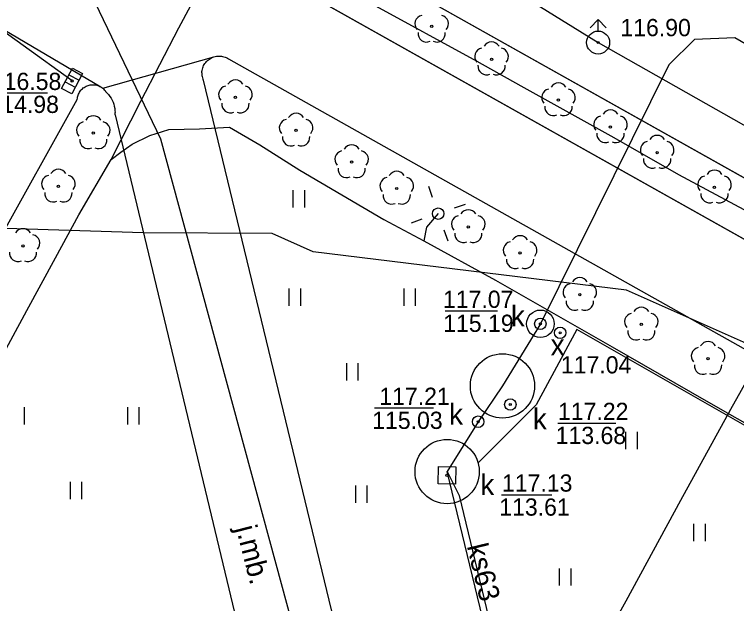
# Model space of a CAD drawing. Extents: x 6434771 to 6436222, y 5663454 to 5664782.
# Drawn here: x 6435350.66 to 6435382.1, y 5664023.38 to 5664049.01 of the extents above; entities that cross this region are included whole.
import ezdxf

# ---------------------------------------------------------------- set-up
doc = ezdxf.new("R2010")
doc.units = 0
for name, color, linetype in [('Warstwa 11', 7, 'Continuous'), ('Warstwa 12', 7, 'Continuous'), ('Warstwa 14', 7, 'Continuous'), ('Warstwa 15', 7, 'Continuous'), ('Warstwa 2', 7, 'Continuous'), ('Warstwa 4', 7, 'Continuous'), ('Warstwa 5', 7, 'Continuous'), ('Warstwa 6', 7, 'Continuous'), ('Warstwa 7', 7, 'Continuous'), ('Warstwa 8', 7, 'Continuous')]:
    doc.layers.add(name, color=color, linetype=linetype)

msp = doc.modelspace()

# ---------------------------------------------------------------- linework, layer by layer
at = {"layer": 'Warstwa 11'}
for centre in [(6435368.827, 5664048.49), (6435371.434, 5664047.066), (6435360.28, 5664045.412), (6435374.348, 5664045.286), (6435362.922, 5664043.966), (6435376.613, 5664044.11), (6435354.089, 5664043.852), (6435378.646, 5664043.002), (6435365.34, 5664042.589), (6435352.57, 5664041.528), (6435367.305, 5664041.439), (6435381.142, 5664041.492), (6435370.421, 5664039.766), (6435351.026, 5664038.94), (6435372.677, 5664038.635), (6435375.279, 5664036.814), (6435377.956, 5664035.523), (6435380.863, 5664034.03)]:
    msp.add_circle(centre, 0.05, dxfattribs=at)
for centre, start, end in [((6435368.47, 5664048.606), 102.1471, 221.8529), ((6435369.184, 5664048.606), 318.1471, 77.8529), ((6435368.607, 5664048.187), 174.1471, 293.8529), ((6435369.047, 5664048.187), 246.1471, 5.8529), ((6435371.434, 5664047.441), 30.1471, 149.8529), ((6435371.077, 5664047.182), 102.1471, 221.8529), ((6435371.791, 5664047.182), 318.1471, 77.8529), ((6435371.214, 5664046.763), 174.1471, 293.8529), ((6435371.654, 5664046.763), 246.1471, 5.8529), ((6435360.28, 5664045.787), 30.1471, 149.8529), ((6435359.923, 5664045.528), 102.1471, 221.8529), ((6435360.637, 5664045.528), 318.1471, 77.8529), ((6435374.348, 5664045.661), 30.1471, 149.8529), ((6435373.991, 5664045.402), 102.1471, 221.8529), ((6435374.705, 5664045.402), 318.1471, 77.8529), ((6435360.06, 5664045.109), 174.1471, 293.8529), ((6435360.5, 5664045.109), 246.1471, 5.8529), ((6435374.128, 5664044.983), 174.1471, 293.8529), ((6435374.568, 5664044.983), 246.1471, 5.8529), ((6435354.089, 5664044.227), 30.1471, 149.8529), ((6435362.922, 5664044.341), 30.1471, 149.8529), ((6435376.256, 5664044.226), 102.1471, 221.8529), ((6435376.613, 5664044.485), 30.1471, 149.8529), ((6435376.97, 5664044.226), 318.1471, 77.8529), ((6435353.732, 5664043.968), 102.1471, 221.8529), ((6435354.446, 5664043.968), 318.1471, 77.8529), ((6435362.565, 5664044.082), 102.1471, 221.8529), ((6435363.279, 5664044.082), 318.1471, 77.8529), ((6435362.702, 5664043.663), 174.1471, 293.8529), ((6435363.142, 5664043.663), 246.1471, 5.8529), ((6435376.393, 5664043.807), 174.1471, 293.8529), ((6435376.833, 5664043.807), 246.1471, 5.8529), ((6435378.646, 5664043.377), 30.1471, 149.8529), ((6435353.869, 5664043.549), 174.1471, 293.8529), ((6435354.309, 5664043.549), 246.1471, 5.8529), ((6435365.34, 5664042.964), 30.1471, 149.8529), ((6435378.289, 5664043.118), 102.1471, 221.8529), ((6435379.003, 5664043.118), 318.1471, 77.8529), ((6435364.983, 5664042.705), 102.1471, 221.8529), ((6435365.697, 5664042.705), 318.1471, 77.8529), ((6435378.426, 5664042.699), 174.1471, 293.8529), ((6435378.866, 5664042.699), 246.1471, 5.8529), ((6435352.57, 5664041.903), 30.1471, 149.8529), ((6435365.12, 5664042.286), 174.1471, 293.8529), ((6435365.56, 5664042.286), 246.1471, 5.8529), ((6435367.305, 5664041.814), 30.1471, 149.8529), ((6435381.142, 5664041.867), 30.1471, 149.8529), ((6435352.213, 5664041.644), 102.1471, 221.8529), ((6435352.927, 5664041.644), 318.1471, 77.8529), ((6435366.948, 5664041.555), 102.1471, 221.8529), ((6435367.662, 5664041.555), 318.1471, 77.8529), ((6435380.785, 5664041.608), 102.1471, 221.8529), ((6435381.499, 5664041.608), 318.1471, 77.8529), ((6435352.35, 5664041.225), 174.1471, 293.8529), ((6435352.79, 5664041.225), 246.1471, 5.8529), ((6435367.085, 5664041.136), 174.1471, 293.8529), ((6435367.525, 5664041.136), 246.1471, 5.8529), ((6435380.922, 5664041.189), 174.1471, 293.8529), ((6435381.362, 5664041.189), 246.1471, 5.8529), ((6435370.421, 5664040.141), 30.1471, 149.8529), ((6435370.064, 5664039.882), 102.1471, 221.8529), ((6435370.778, 5664039.882), 318.1471, 77.8529), ((6435351.026, 5664039.315), 30.1471, 149.8529), ((6435351.383, 5664039.056), 318.1471, 77.8529), ((6435370.201, 5664039.463), 174.1471, 293.8529), ((6435370.641, 5664039.463), 246.1471, 5.8529), ((6435372.677, 5664039.01), 30.1471, 149.8529), ((6435372.32, 5664038.751), 102.1471, 221.8529), ((6435373.034, 5664038.751), 318.1471, 77.8529), ((6435350.806, 5664038.637), 174.1471, 293.8529), ((6435351.246, 5664038.637), 246.1471, 5.8529), ((6435372.457, 5664038.332), 174.1471, 293.8529), ((6435372.897, 5664038.332), 246.1471, 5.8529), ((6435375.279, 5664037.189), 30.1471, 149.8529), ((6435374.922, 5664036.93), 102.1471, 221.8529), ((6435375.636, 5664036.93), 318.1471, 77.8529), ((6435375.059, 5664036.511), 174.1471, 293.8529), ((6435375.499, 5664036.511), 246.1471, 5.8529), ((6435377.956, 5664035.898), 30.1471, 149.8529), ((6435377.599, 5664035.639), 102.1471, 221.8529), ((6435378.313, 5664035.639), 318.1471, 77.8529), ((6435377.736, 5664035.22), 174.1471, 293.8529), ((6435378.176, 5664035.22), 246.1471, 5.8529), ((6435380.863, 5664034.405), 30.1471, 149.8529), ((6435380.506, 5664034.146), 102.1471, 221.8529), ((6435381.22, 5664034.146), 318.1471, 77.8529), ((6435380.643, 5664033.727), 174.1471, 293.8529), ((6435381.083, 5664033.727), 246.1471, 5.8529)]:
    msp.add_arc(centre, 0.375, start, end, dxfattribs=at)
at = {"layer": 'Warstwa 12'}
for points in [[(6435300.942, 5664004.189), (6435304.011, 5664009.98), (6435304.205, 5664010.301), (6435304.49, 5664010.572), (6435305.124, 5664011.694), (6435308.832, 5664018.648), (6435311.845, 5664024.247), (6435313.978, 5664028.279), (6435315.973, 5664031.948), (6435319.103, 5664037.735), (6435321.271, 5664041.831), (6435323.211, 5664045.345), (6435325.149, 5664048.962), (6435327.394, 5664053.139), (6435330.275, 5664058.547), (6435335.238, 5664067.489), (6435366.224, 5664049.474), (6435370.798, 5664046.974), (6435372.707, 5664045.907), (6435376.757, 5664043.653), (6435379.577, 5664042.043), (6435383.638, 5664039.875)], [(6435354.869, 5664042.694), (6435356.162, 5664045.242), (6435357.82, 5664048.426), (6435359.909, 5664052.326), (6435364.59, 5664061.14)], [(6435353.83, 5664060.26), (6435354.29, 5664059.98), (6435359.46, 5664058.08), (6435376.076, 5664047.791), (6435397.68, 5664035.57)], [(6435354.869, 5664042.694), (6435355.294, 5664043.021), (6435355.788, 5664043.363), (6435356.552, 5664043.741), (6435357.377, 5664044.002), (6435358.717, 5664044.038), (6435360.02, 5664044.112), (6435361.338, 5664043.335), (6435363.087, 5664042.234), (6435366.738, 5664040.09), (6435368.48, 5664039.167), (6435371.608, 5664037.444), (6435376.683, 5664034.55), (6435380.784, 5664032.198), (6435383.373, 5664030.719)], [(6435333.547, 5664005.903), (6435333.988, 5664005.784), (6435334.349, 5664005.87), (6435334.828, 5664005.98), (6435335.395, 5664007.07), (6435336.737, 5664009.624), (6435338.33, 5664012.673), (6435340.068, 5664015.885), (6435341.633, 5664018.766), (6435343.003, 5664021.207), (6435343.817, 5664022.738), (6435346.539, 5664027.562), (6435347.947, 5664030.13), (6435350.497, 5664034.84), (6435351.196, 5664036.125), (6435352.448, 5664038.419), (6435353.46, 5664040.296), (6435354.869, 5664042.694)], [(6435369.112, 5664040.345), (6435368.603, 5664039.758), (6435368.48, 5664039.167)], [(6435385.671, 5664033.295), (6435377.306, 5664037.016), (6435363.665, 5664038.681), (6435361.884, 5664039.482), (6435356.264, 5664039.51), (6435350.296, 5664039.692), (6435339.967, 5664038.187), (6435332.777, 5664037.404), (6435320.122, 5664035.406), (6435313.28, 5664033.589), (6435306.799, 5664031.077), (6435303.459, 5664028.667), (6435294.85, 5664014.671), (6435292.827, 5664013.615), (6435281.439, 5663993.992), (6435278.103, 5663988.621)], [(6435422.02, 5664028.21), (6435415.28, 5664016.64), (6435407.2, 5664021.13), (6435402.28, 5664019.81), (6435375.15, 5664035.3), (6435373.38, 5664032.03), (6435370.846, 5664029.505)], [(6435366.177, 5664004.899), (6435370.076, 5664010.574), (6435371.241, 5664012.639), (6435373.25, 5664016.282), (6435374.731, 5664018.884), (6435377.296, 5664023.49), (6435379.675, 5664027.879), (6435381.859, 5664031.83), (6435383.709, 5664035.147)]]:
    msp.add_lwpolyline(points, dxfattribs=at)
at = {"layer": 'Warstwa 14'}
for p, q in [((6435349.633, 5664045.601), (6435352.09, 5664045.601)), ((6435371.698, 5664036.096), (6435369.419, 5664036.096)), ((6435368.904, 5664031.874), (6435366.336, 5664031.874)), ((6435376.848, 5664031.216), (6435374.327, 5664031.216)), ((6435374.066, 5664028.1), (6435371.87, 5664028.1))]:
    msp.add_line(p, q, dxfattribs=at)
for centre in [(6435353.164, 5664046.118), (6435373.56, 5664035.55), (6435372.25, 5664032.04), (6435370.85, 5664031.29), (6435369.493, 5664028.957)]:
    msp.add_circle(centre, 0.045, dxfattribs=at)
at = {"layer": 'Warstwa 15'}
for centre, radius in [((6435373.56, 5664035.55), 0.6), ((6435371.91, 5664032.85), 1.4), ((6435369.5, 5664029.12), 1.4)]:
    msp.add_circle(centre, radius, dxfattribs=at)
at = {"layer": 'Warstwa 2'}
msp.add_circle((6435369.112, 5664040.345), 0.25, dxfattribs=at)
at = {"layer": 'Warstwa 4'}
for p, q in [((6435353.027, 5664046.39), (6435353.467, 5664046.154)), ((6435352.861, 5664046.082), (6435353.301, 5664045.846))]:
    msp.add_line(p, q, dxfattribs=at)
for points in [[(6435375.722, 5664048.437), (6435376.076, 5664048.791)], [(6435376.43, 5664048.437), (6435376.076, 5664048.791)], [(6435376.076, 5664048.291), (6435376.076, 5664048.791)], [(6435368.865, 5664041.053), (6435368.7, 5664041.525)], [(6435369.82, 5664040.592), (6435370.292, 5664040.757)], [(6435368.404, 5664040.098), (6435367.932, 5664039.933)], [(6435369.359, 5664039.637), (6435369.524, 5664039.165)]]:
    msp.add_lwpolyline(points, dxfattribs=at)
for points in [[(6435352.707, 5664045.796), (6435353.18, 5664046.677), (6435353.621, 5664046.44), (6435353.148, 5664045.559)], [(6435369.115, 5664028.585), (6435369.121, 5664029.335), (6435369.871, 5664029.329), (6435369.865, 5664028.579)]]:
    msp.add_lwpolyline(points, close=True, dxfattribs=at)
for centre, radius in [((6435376.076, 5664047.791), 0.5), ((6435373.56, 5664035.55), 0.25), ((6435374.423, 5664035.161), 0.25), ((6435372.25, 5664032.04), 0.25), ((6435370.85, 5664031.29), 0.25)]:
    msp.add_circle(centre, radius, dxfattribs=at)
at = {"layer": 'Warstwa 5'}
for p, q in [((6435359.147, 5664047.072), (6435359.193, 5664047.101)), ((6435359.193, 5664047.101), (6435359.241, 5664047.126)), ((6435359.241, 5664047.126), (6435359.292, 5664047.149)), ((6435359.292, 5664047.149), (6435359.343, 5664047.167)), ((6435359.343, 5664047.167), (6435359.396, 5664047.182)), ((6435359.396, 5664047.182), (6435359.45, 5664047.193)), ((6435359.45, 5664047.193), (6435359.504, 5664047.199)), ((6435359.504, 5664047.199), (6435359.559, 5664047.202)), ((6435359.559, 5664047.202), (6435359.614, 5664047.201)), ((6435359.614, 5664047.201), (6435359.669, 5664047.196)), ((6435359.669, 5664047.196), (6435359.723, 5664047.187)), ((6435359.723, 5664047.187), (6435359.776, 5664047.174)), ((6435359.776, 5664047.174), (6435359.828, 5664047.158)), ((6435359.828, 5664047.158), (6435359.879, 5664047.137)), ((6435359.879, 5664047.137), (6435359.929, 5664047.113)), ((6435359.929, 5664047.113), (6435359.976, 5664047.086)), ((6435358.873, 5664046.736), (6435358.896, 5664046.786)), ((6435358.896, 5664046.786), (6435358.922, 5664046.834)), ((6435358.922, 5664046.834), (6435358.952, 5664046.88)), ((6435358.952, 5664046.88), (6435358.985, 5664046.924)), ((6435358.985, 5664046.924), (6435359.021, 5664046.965)), ((6435359.021, 5664046.965), (6435359.061, 5664047.004)), ((6435359.061, 5664047.004), (6435359.102, 5664047.039)), ((6435359.102, 5664047.039), (6435359.147, 5664047.072)), ((6435359.976, 5664047.086), (6435403.236, 5664022.782)), ((6435358.815, 5664046.47), (6435358.819, 5664046.524)), ((6435358.819, 5664046.524), (6435358.827, 5664046.579)), ((6435358.827, 5664046.579), (6435358.838, 5664046.632)), ((6435358.838, 5664046.632), (6435358.854, 5664046.685)), ((6435358.854, 5664046.685), (6435358.873, 5664046.736)), ((6435358.815, 5664046.47), (6435358.815, 5664046.415)), ((6435358.815, 5664046.415), (6435358.819, 5664046.36)), ((6435358.819, 5664046.36), (6435358.827, 5664046.306)), ((6435358.827, 5664046.306), (6435358.839, 5664046.252)), ((6435358.839, 5664046.252), (6435358.855, 5664046.2)), ((6435358.855, 5664046.2), (6435358.875, 5664046.149)), ((6435353.691, 5664045.841), (6435353.732, 5664045.866)), ((6435353.732, 5664045.866), (6435353.775, 5664045.889)), ((6435353.775, 5664045.889), (6435353.819, 5664045.908)), ((6435353.819, 5664045.908), (6435353.864, 5664045.925)), ((6435353.864, 5664045.925), (6435353.91, 5664045.938)), ((6435353.91, 5664045.938), (6435353.958, 5664045.947)), ((6435353.958, 5664045.947), (6435354.005, 5664045.953)), ((6435354.005, 5664045.953), (6435354.054, 5664045.956)), ((6435354.054, 5664045.956), (6435354.102, 5664045.956)), ((6435354.102, 5664045.956), (6435354.15, 5664045.952)), ((6435354.15, 5664045.952), (6435354.197, 5664045.944)), ((6435354.197, 5664045.944), (6435354.244, 5664045.933)), ((6435354.244, 5664045.933), (6435354.29, 5664045.919)), ((6435354.29, 5664045.919), (6435354.335, 5664045.902)), ((6435354.335, 5664045.902), (6435354.379, 5664045.881)), ((6435354.379, 5664045.881), (6435354.421, 5664045.858)), ((6435354.421, 5664045.858), (6435354.461, 5664045.831)), ((6435358.875, 5664046.149), (6435366.314, 5664015.398)), ((6435353.431, 5664045.503), (6435353.449, 5664045.548)), ((6435353.449, 5664045.548), (6435353.469, 5664045.592)), ((6435353.469, 5664045.592), (6435353.493, 5664045.634)), ((6435353.493, 5664045.634), (6435353.519, 5664045.674)), ((6435353.519, 5664045.674), (6435353.549, 5664045.712)), ((6435353.549, 5664045.712), (6435353.581, 5664045.748)), ((6435353.581, 5664045.748), (6435353.615, 5664045.781)), ((6435353.615, 5664045.781), (6435353.652, 5664045.813)), ((6435353.652, 5664045.813), (6435353.691, 5664045.841)), ((6435354.461, 5664045.831), (6435354.499, 5664045.802)), ((6435354.499, 5664045.802), (6435354.535, 5664045.77)), ((6435354.535, 5664045.77), (6435354.569, 5664045.735)), ((6435354.569, 5664045.735), (6435354.6, 5664045.698)), ((6435354.6, 5664045.698), (6435354.628, 5664045.66)), ((6435354.628, 5664045.66), (6435354.695, 5664045.594)), ((6435354.695, 5664045.594), (6435354.757, 5664045.523)), ((6435329.301, 5664002.154), (6435353.394, 5664045.315)), ((6435353.394, 5664045.315), (6435353.398, 5664045.363)), ((6435353.398, 5664045.363), (6435353.406, 5664045.41)), ((6435353.406, 5664045.41), (6435353.417, 5664045.457)), ((6435353.417, 5664045.457), (6435353.431, 5664045.503)), ((6435354.757, 5664045.523), (6435354.814, 5664045.447)), ((6435354.814, 5664045.447), (6435354.864, 5664045.368)), ((6435354.864, 5664045.368), (6435354.909, 5664045.285)), ((6435354.909, 5664045.285), (6435354.948, 5664045.199)), ((6435354.948, 5664045.199), (6435354.979, 5664045.11)), ((6435354.979, 5664045.11), (6435355.005, 5664045.019)), ((6435355.005, 5664045.019), (6435355.023, 5664044.927)), ((6435355.023, 5664044.927), (6435355.034, 5664044.833)), ((6435355.034, 5664044.833), (6435355.038, 5664044.739)), ((6435355.036, 5664044.645), (6435355.038, 5664044.739)), ((6435355.036, 5664044.645), (6435362.407, 5664013.995)), ((6435362.799, 5664040.613), (6435362.799, 5664041.363)), ((6435363.299, 5664040.613), (6435363.299, 5664041.363)), ((6435362.625, 5664036.339), (6435362.625, 5664037.089)), ((6435363.125, 5664036.339), (6435363.125, 5664037.089)), ((6435367.625, 5664036.339), (6435367.625, 5664037.089)), ((6435368.125, 5664036.339), (6435368.125, 5664037.089)), ((6435365.125, 5664033.089), (6435365.125, 5664033.839)), ((6435365.625, 5664033.089), (6435365.625, 5664033.839)), ((6435351.094, 5664031.17), (6435351.094, 5664031.92)), ((6435355.594, 5664031.17), (6435355.594, 5664031.92)), ((6435356.094, 5664031.17), (6435356.094, 5664031.92)), ((6435377.284, 5664030.096), (6435377.284, 5664030.846)), ((6435377.784, 5664030.096), (6435377.784, 5664030.846)), ((6435353.094, 5664027.92), (6435353.094, 5664028.67)), ((6435353.594, 5664027.92), (6435353.594, 5664028.67)), ((6435365.522, 5664027.762), (6435365.522, 5664028.512)), ((6435366.022, 5664027.762), (6435366.022, 5664028.512)), ((6435380.25, 5664026.089), (6435380.25, 5664026.839)), ((6435380.75, 5664026.089), (6435380.75, 5664026.839)), ((6435374.394, 5664024.156), (6435374.394, 5664024.906)), ((6435374.894, 5664024.156), (6435374.894, 5664024.906))]:
    msp.add_line(p, q, dxfattribs=at)
at = {"layer": 'Warstwa 6'}
for points in [[(6435410.87, 5664025.95), (6435363.23, 5664052.68)], [(6435362.08, 5664050.66), (6435409.77, 5664023.9)]]:
    msp.add_lwpolyline(points, dxfattribs=at)
for centre in [(6435376.076, 5664047.791), (6435353.164, 5664046.118), (6435373.56, 5664035.55), (6435374.423, 5664035.161), (6435372.25, 5664032.04), (6435370.85, 5664031.29), (6435369.493, 5664028.957)]:
    msp.add_circle(centre, 0.045, dxfattribs=at)
at = {"layer": 'Warstwa 7'}
for points in [[(6435364.914, 5664014.555), (6435357.033, 5664043.581), (6435350.263, 5664057.673), (6435362.566, 5664080.216), (6435376.437, 5664104.279), (6435385.959, 5664105.164), (6435404.244, 5664118.774), (6435419.072, 5664130.076), (6435424.534, 5664126.949), (6435442.088, 5664117.237), (6435456.234, 5664108.526), (6435461.909, 5664105.538), (6435468.455, 5664101.919), (6435471.349, 5664107.174)], [(6435353.164, 5664046.118), (6435342.486, 5664053.827)], [(6435402.41, 5664036.2), (6435382.03, 5664047.99), (6435380.27, 5664047.92), (6435379.16, 5664046.82), (6435373.56, 5664035.55), (6435371.91, 5664032.85), (6435370.85, 5664031.29), (6435369.5, 5664029.12)], [(6435373.91, 5664010.9), (6435369.5, 5664029.12)], [(6435369.5, 5664029.12), (6435370.02, 5664028.08), (6435374.11, 5664011.11), (6435373.91, 5664010.9)]]:
    msp.add_lwpolyline(points, dxfattribs=at)
at = {"layer": 'Warstwa 8'}
for p, q in [((6435363.23, 5664052.68), (6435410.87, 5664025.95)), ((6435362.08, 5664050.66), (6435409.77, 5664023.9)), ((6435349.335, 5664048.863), (6435354.421, 5664045.858)), ((6435349.335, 5664048.863), (6435354.421, 5664045.858)), ((6435354.499, 5664045.802), (6435359.343, 5664047.167)), ((6435354.499, 5664045.802), (6435359.343, 5664047.167)), ((6435359.147, 5664047.072), (6435359.193, 5664047.101)), ((6435359.193, 5664047.101), (6435359.241, 5664047.126)), ((6435359.241, 5664047.126), (6435359.292, 5664047.149)), ((6435359.292, 5664047.149), (6435359.343, 5664047.167)), ((6435359.343, 5664047.167), (6435359.396, 5664047.182)), ((6435359.396, 5664047.182), (6435359.45, 5664047.193)), ((6435359.45, 5664047.193), (6435359.504, 5664047.199)), ((6435359.504, 5664047.199), (6435359.559, 5664047.202)), ((6435359.559, 5664047.202), (6435359.614, 5664047.201)), ((6435359.614, 5664047.201), (6435359.669, 5664047.196)), ((6435359.669, 5664047.196), (6435359.723, 5664047.187)), ((6435359.723, 5664047.187), (6435359.776, 5664047.174)), ((6435359.776, 5664047.174), (6435359.828, 5664047.158)), ((6435359.828, 5664047.158), (6435359.879, 5664047.137)), ((6435359.879, 5664047.137), (6435359.929, 5664047.113)), ((6435359.929, 5664047.113), (6435359.976, 5664047.086)), ((6435358.873, 5664046.736), (6435358.896, 5664046.786)), ((6435358.896, 5664046.786), (6435358.922, 5664046.834)), ((6435358.922, 5664046.834), (6435358.952, 5664046.88)), ((6435358.952, 5664046.88), (6435358.985, 5664046.924)), ((6435358.985, 5664046.924), (6435359.021, 5664046.965)), ((6435359.021, 5664046.965), (6435359.061, 5664047.004)), ((6435359.061, 5664047.004), (6435359.102, 5664047.039)), ((6435359.102, 5664047.039), (6435359.147, 5664047.072)), ((6435359.976, 5664047.086), (6435403.236, 5664022.782)), ((6435358.815, 5664046.47), (6435358.819, 5664046.524)), ((6435358.819, 5664046.524), (6435358.827, 5664046.579)), ((6435358.827, 5664046.579), (6435358.838, 5664046.632)), ((6435358.838, 5664046.632), (6435358.854, 5664046.685)), ((6435358.854, 5664046.685), (6435358.873, 5664046.736)), ((6435358.815, 5664046.47), (6435358.815, 5664046.415)), ((6435358.815, 5664046.415), (6435358.819, 5664046.36)), ((6435358.819, 5664046.36), (6435358.827, 5664046.306)), ((6435358.827, 5664046.306), (6435358.839, 5664046.252)), ((6435358.839, 5664046.252), (6435358.855, 5664046.2)), ((6435358.855, 5664046.2), (6435358.875, 5664046.149)), ((6435353.691, 5664045.841), (6435353.732, 5664045.866)), ((6435353.732, 5664045.866), (6435353.775, 5664045.889)), ((6435353.775, 5664045.889), (6435353.819, 5664045.908)), ((6435353.819, 5664045.908), (6435353.864, 5664045.925)), ((6435353.864, 5664045.925), (6435353.91, 5664045.938)), ((6435353.91, 5664045.938), (6435353.958, 5664045.947)), ((6435353.958, 5664045.947), (6435354.005, 5664045.953)), ((6435354.005, 5664045.953), (6435354.054, 5664045.956)), ((6435354.054, 5664045.956), (6435354.102, 5664045.956)), ((6435354.102, 5664045.956), (6435354.15, 5664045.952)), ((6435354.15, 5664045.952), (6435354.197, 5664045.944)), ((6435354.197, 5664045.944), (6435354.244, 5664045.933)), ((6435354.244, 5664045.933), (6435354.29, 5664045.919)), ((6435354.29, 5664045.919), (6435354.335, 5664045.902)), ((6435354.335, 5664045.902), (6435354.379, 5664045.881)), ((6435354.379, 5664045.881), (6435354.421, 5664045.858)), ((6435354.421, 5664045.858), (6435354.461, 5664045.831)), ((6435358.875, 5664046.149), (6435366.314, 5664015.398)), ((6435353.431, 5664045.503), (6435353.449, 5664045.548)), ((6435353.449, 5664045.548), (6435353.469, 5664045.592)), ((6435353.469, 5664045.592), (6435353.493, 5664045.634)), ((6435353.493, 5664045.634), (6435353.519, 5664045.674)), ((6435353.519, 5664045.674), (6435353.549, 5664045.712)), ((6435353.549, 5664045.712), (6435353.581, 5664045.748)), ((6435353.581, 5664045.748), (6435353.615, 5664045.781)), ((6435353.615, 5664045.781), (6435353.652, 5664045.813)), ((6435353.652, 5664045.813), (6435353.691, 5664045.841)), ((6435354.461, 5664045.831), (6435354.499, 5664045.802)), ((6435354.499, 5664045.802), (6435354.535, 5664045.77)), ((6435354.535, 5664045.77), (6435354.569, 5664045.735)), ((6435354.569, 5664045.735), (6435354.6, 5664045.698)), ((6435354.6, 5664045.698), (6435354.628, 5664045.66)), ((6435354.628, 5664045.66), (6435354.695, 5664045.594)), ((6435354.695, 5664045.594), (6435354.757, 5664045.523)), ((6435329.301, 5664002.154), (6435353.394, 5664045.315)), ((6435353.394, 5664045.315), (6435353.398, 5664045.363)), ((6435353.398, 5664045.363), (6435353.406, 5664045.41)), ((6435353.406, 5664045.41), (6435353.417, 5664045.457)), ((6435353.417, 5664045.457), (6435353.431, 5664045.503)), ((6435354.757, 5664045.523), (6435354.814, 5664045.447)), ((6435354.814, 5664045.447), (6435354.864, 5664045.368)), ((6435354.864, 5664045.368), (6435354.909, 5664045.285)), ((6435354.909, 5664045.285), (6435354.948, 5664045.199)), ((6435354.948, 5664045.199), (6435354.979, 5664045.11)), ((6435354.979, 5664045.11), (6435355.005, 5664045.019)), ((6435355.005, 5664045.019), (6435355.023, 5664044.927)), ((6435355.023, 5664044.927), (6435355.034, 5664044.833)), ((6435355.034, 5664044.833), (6435355.038, 5664044.739)), ((6435355.036, 5664044.645), (6435355.038, 5664044.739)), ((6435355.036, 5664044.645), (6435362.407, 5664013.995))]:
    msp.add_line(p, q, dxfattribs=at)

# ---------------------------------------------------------------- texts
at = {"layer": 'Warstwa 14'}
for s, p in [('114.98', (6435349.525, 5664044.726)), ('115.19', (6435369.328, 5664035.199)), ('115.03', (6435366.236, 5664030.976)), ('113.68', (6435374.227, 5664030.319)), ('113.61', (6435371.77, 5664027.202))]:
    msp.add_text(s, height=0.75, dxfattribs=at).set_placement(p)
at = {"layer": 'Warstwa 5'}
for s, p in [('k', (6435372.277, 5664035.44)), ('x', (6435374.009, 5664034.178)), ('k', (6435369.588, 5664031.167)), ('k', (6435373.234, 5664030.964)), ('k', (6435370.947, 5664028.1))]:
    msp.add_text(s, height=0.9, dxfattribs=at).set_placement(p)
at = {"layer": 'Warstwa 6'}
for s, p in [('116.90', (6435377.045, 5664048.067)), ('116.58', (6435349.629, 5664045.726)), ('117.07', (6435369.319, 5664036.244)), ('117.04', (6435374.454, 5664033.392)), ('117.21', (6435366.546, 5664032.021)), ('117.22', (6435374.327, 5664031.364)), ('117.13', (6435371.888, 5664028.247))]:
    msp.add_text(s, height=0.75, dxfattribs=at).set_placement(p)
at = {"layer": 'Warstwa 7'}
msp.add_text('ks63', height=0.9, rotation=283.5511, dxfattribs=at).set_placement((6435370.356, 5664025.88))
at = {"layer": 'Warstwa 8'}
msp.add_text('j.mb.', height=0.9, rotation=284.2902, dxfattribs=at).set_placement((6435360.298, 5664026.667))

doc.saveas('drawing.dxf')
